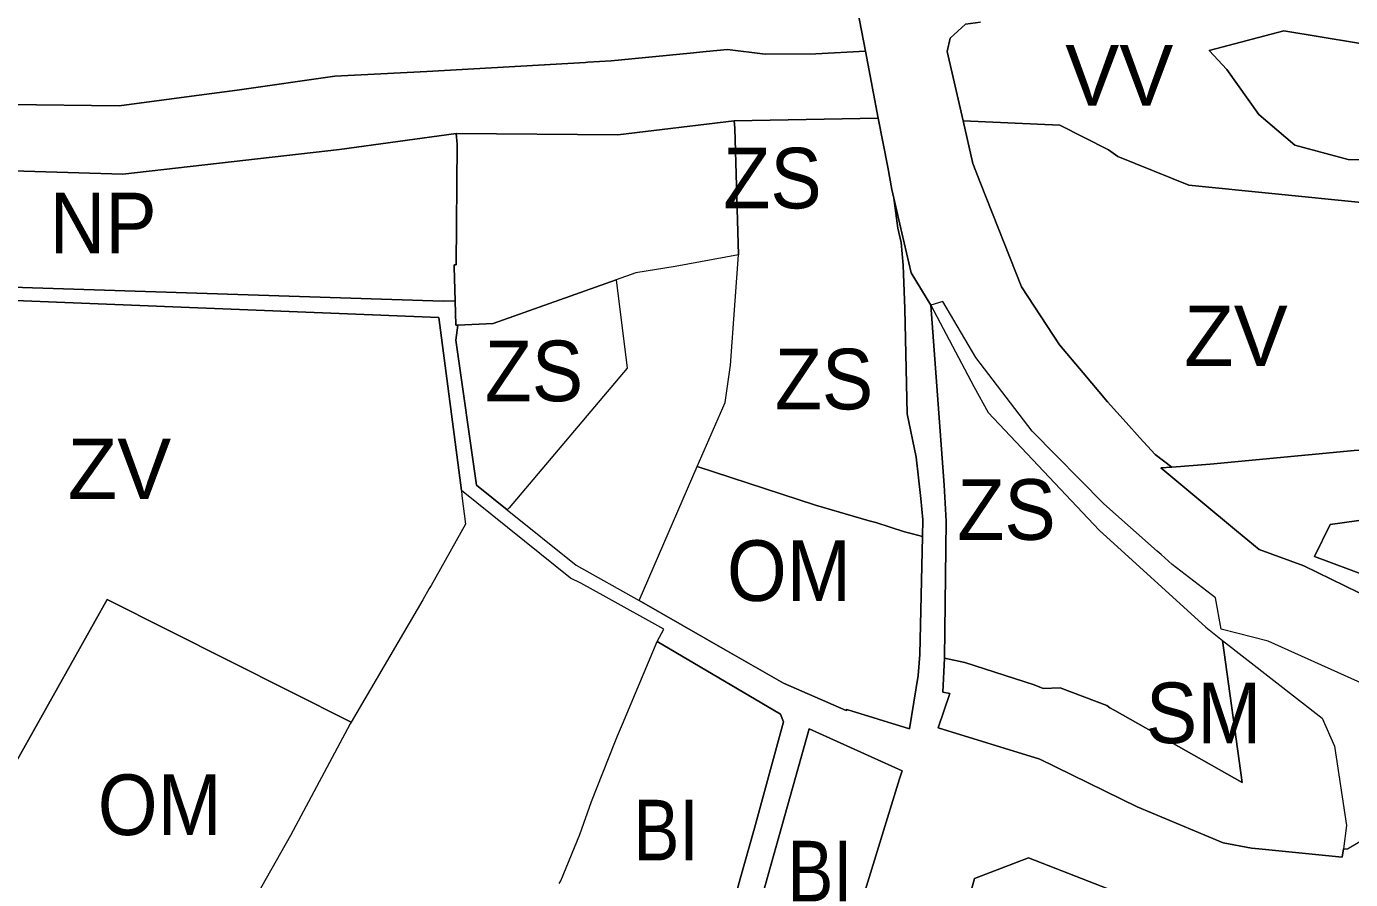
# Model space of a CAD drawing. Extents: x -650451 to -642268, y -1075216 to -1066610.
# Drawn here: x -646880.7 to -646618.6, y -1070571.6 to -1070402.8 of the extents above; entities that cross this region are included whole.
import ezdxf

# ---------------------------------------------------------------- set-up
doc = ezdxf.new("R2010")
doc.units = 0
doc.header["$LTSCALE"] = 4.8
for name, color, linetype, lineweight in [('12', 7, 'Continuous', 13), ('15', 7, 'Continuous', 13), ('18', 7, 'Continuous', 13), ('2', 7, 'Continuous', 13), ('24', 7, 'Continuous', 13), ('35', 7, 'Continuous', 13), ('40', 7, 'Continuous', 13), ('41', 7, 'Continuous', 13), ('45', 7, 'Continuous', 13), ('48', 7, 'Continuous', 13)]:
    doc.layers.add(name, color=color, linetype=linetype, lineweight=lineweight)
doc.layers.add('62', color=7, linetype='Continuous')

msp = doc.modelspace()

# ---------------------------------------------------------------- linework, layer by layer
at = {"layer": '12'}
msp.add_line((-646759.42, -1070516.37), (-646747.89, -1070489.87), dxfattribs=at)
for points in [[(-646747.89, -1070489.87), (-646724.49, -1070497.52), (-646713.84, -1070500.61), (-646712.54, -1070500.96), (-646706.85, -1070502.8), (-646705.28, -1070503.22), (-646703.29, -1070503.75)], [(-646703.29, -1070503.75), (-646703.86, -1070527.07), (-646704.14, -1070531.24), (-646705.91, -1070541.77), (-646718.31, -1070537.94), (-646718.42, -1070538.2), (-646730.85, -1070532.74), (-646742.34, -1070526.17), (-646759.42, -1070516.37)], [(-646886.721, -1070555.37), (-646864.73, -1070516.2), (-646816.42, -1070540.49)], [(-646816.42, -1070540.49), (-646816.6, -1070540.84), (-646828.45, -1070562.89), (-646838.05, -1070579.93), (-646838.95, -1070581.53), (-646841.16, -1070585.79), (-646844.76, -1070592.54), (-646849.72, -1070600.98), (-646848.99, -1070606.28)]]:
    msp.add_lwpolyline(points, dxfattribs=at)
at = {"layer": '15'}
for points in [[(-647078.27, -1070415.07), (-647069.27, -1070417.46), (-647052.28, -1070425.72), (-647038.62, -1070433.3), (-647029.96, -1070435.73), (-647027.03, -1070436.35), (-647016.13, -1070438.11), (-646988.78, -1070439.92), (-646959.4, -1070440.06), (-646947.43, -1070442.59), (-646932.98, -1070449.44), (-646907.55, -1070449.99), (-646885.55, -1070454.3), (-646798.18, -1070457.17), (-646795.84, -1070457.11)], [(-646703.29, -1070503.75), (-646703.21, -1070500.4), (-646703.65, -1070496.19), (-646704.56, -1070488), (-646706.36, -1070479.43), (-646706.82, -1070458.66), (-646707.16, -1070450.05), (-646707.5, -1070445.53), (-646708.18, -1070442.69), (-646708.99, -1070436.76), (-646707.41, -1070443.61)], [(-646707.41, -1070443.61), (-646705.58, -1070451.57), (-646701.65, -1070457.93)], [(-646794.59, -1070494.62), (-646799.06, -1070460.36), (-646886.28, -1070456.9)], [(-646795.84, -1070457.11), (-646795.71, -1070461.93), (-646795.32, -1070461.87)], [(-646701.65, -1070457.93), (-646699, -1070493.58), (-646698.6, -1070500.7), (-646698.96, -1070527.8)], [(-646795.32, -1070461.87), (-646795.68, -1070464.89), (-646791.61, -1070493.56), (-646785.5, -1070498.47)], [(-646653.92, -1070489.99), (-646646.34, -1070489.41), (-646617.87, -1070486.74), (-646616.63, -1070486.62), (-646574.42, -1070483.09), (-646557.82, -1070481.45)], [(-646603.97, -1070519.52), (-646604.16, -1070520.2), (-646617, -1070514.79), (-646627.81, -1070509.54), (-646636.68, -1070506.3), (-646641.13, -1070502.61), (-646648.22, -1070496.74), (-646656.15, -1070490.16), (-646653.92, -1070489.99)], [(-646581.44, -1070524.74), (-646579.29, -1070523.24), (-646567.38, -1070515.84), (-646559.04, -1070510.73), (-646549.24, -1070504.75), (-646541.27, -1070499.9), (-646545.92, -1070491.1), (-646565.07, -1070493.7), (-646579.97, -1070495.56), (-646594.23, -1070497.52), (-646609.79, -1070499.55), (-646622.61, -1070501.35), (-646625.72, -1070507.68), (-646604.47, -1070515.58), (-646603.64, -1070518.32), (-646603.97, -1070519.52)], [(-646755.84, -1070524.5), (-646754.52, -1070522.08), (-646765.96, -1070515.75), (-646770.95, -1070512.94), (-646773, -1070511.96), (-646794.59, -1070494.62)], [(-646785.5, -1070498.47), (-646771.9, -1070509.4), (-646759.42, -1070516.37)], [(-646759.42, -1070516.37), (-646742.34, -1070526.17), (-646730.85, -1070532.74), (-646718.42, -1070538.2), (-646718.31, -1070537.94), (-646705.91, -1070541.77), (-646704.14, -1070531.24), (-646703.86, -1070527.07), (-646703.29, -1070503.75)], [(-646745.6, -1070593.88), (-646745.2, -1070592.51), (-646742.18, -1070581.59), (-646739.38, -1070571.48), (-646736.58, -1070561.43), (-646733.77, -1070551.3), (-646730.8, -1070540.4), (-646731.41, -1070538.92), (-646755.84, -1070524.5)], [(-646698.96, -1070527.8), (-646699.26, -1070534.57), (-646697.89, -1070534.82), (-646700.2, -1070541.6), (-646680.06, -1070547.77), (-646660.82, -1070557.26), (-646643.76, -1070564.36), (-646638.2, -1070565.4), (-646636.72, -1070565.52), (-646620.22, -1070567.19), (-646619.99, -1070565.54)], [(-646619.99, -1070565.54), (-646619.15, -1070565.53), (-646611.41, -1070560.96), (-646590.2, -1070540.66)], [(-646628.69, -1070588.27), (-646655.95, -1070577.64), (-646682.29, -1070567.36), (-646692.98, -1070571.45), (-646701.87, -1070603.92)]]:
    msp.add_lwpolyline(points, dxfattribs=at)
msp.add_lwpolyline([(-646707.83, -1070551.72), (-646707.33, -1070550.1), (-646725.77, -1070541.79), (-646739.3, -1070589.96), (-646727.08, -1070592.05), (-646721.04, -1070593.08), (-646720.54, -1070591.1), (-646717.47, -1070580.82), (-646716.27, -1070576.81), (-646715.41, -1070576.95), (-646715.21, -1070575.51)], close=True, dxfattribs=at)
at = {"layer": '18'}
for points in [[(-646698.96, -1070527.8), (-646694.92, -1070528.66), (-646681.19, -1070533.11), (-646679.42, -1070533.79), (-646676.04, -1070533.65), (-646666.8, -1070537.15), (-646666.22, -1070537.67), (-646665.2, -1070538.19), (-646640, -1070552.43), (-646643.895, -1070524.284)], [(-646643.895, -1070524.284), (-646624.211, -1070539.711), (-646621.729, -1070545.248), (-646619.34, -1070560.95), (-646619.99, -1070565.54)], [(-646619.99, -1070565.54), (-646620.22, -1070567.19), (-646636.72, -1070565.52), (-646638.2, -1070565.4), (-646643.76, -1070564.36), (-646660.82, -1070557.26), (-646680.06, -1070547.77), (-646700.2, -1070541.6), (-646697.89, -1070534.82), (-646699.26, -1070534.57), (-646698.96, -1070527.8)]]:
    msp.add_lwpolyline(points, dxfattribs=at)
at = {"layer": '2'}
for points in [[(-646748.16, -1070349.26), (-646736.19, -1070352.15), (-646732.7, -1070352.75), (-646717.41, -1070392.98), (-646714.6, -1070407.67)], [(-646714.6, -1070407.67), (-646724.42, -1070408.21), (-646734.48, -1070408.27), (-646741.88, -1070407.34), (-646746.15, -1070407.76), (-646749.33, -1070408.07), (-646764.96, -1070409.6), (-646769.55, -1070409.87), (-646769.99, -1070409.89), (-646801.41, -1070411.72), (-646819.62, -1070412.61), (-646838.99, -1070415.41), (-646849.01, -1070416.7), (-646862.34, -1070418.49), (-646884.16, -1070418.2), (-646908.59, -1070417.04), (-646937.58, -1070416), (-646945.45, -1070415.18), (-646956.08, -1070412.71), (-646965.93, -1070410.19)], [(-646795.6, -1070423.94), (-646763.65, -1070424.25), (-646740.61, -1070421.49)], [(-646740.61, -1070421.49), (-646740.49, -1070422.89), (-646739.74, -1070447.98)], [(-646795.84, -1070457.11), (-646796.01, -1070450.42), (-646796.02, -1070449.94), (-646795.62, -1070449.93), (-646795.41, -1070426.07), (-646795.6, -1070423.94)], [(-646739.74, -1070447.98), (-646752.29, -1070450.28), (-646760.03, -1070451.56), (-646763.94, -1070452.95)], [(-646763.94, -1070452.95), (-646788.27, -1070461.56), (-646795.32, -1070461.87)], [(-646795.32, -1070461.87), (-646795.71, -1070461.93), (-646795.84, -1070457.11)], [(-646603.97, -1070519.52), (-646603.64, -1070518.32), (-646604.47, -1070515.58), (-646625.72, -1070507.68), (-646622.61, -1070501.35), (-646609.79, -1070499.55), (-646594.23, -1070497.52), (-646579.97, -1070495.56), (-646565.07, -1070493.7), (-646545.92, -1070491.1), (-646541.27, -1070499.9), (-646549.24, -1070504.75), (-646559.04, -1070510.73), (-646567.38, -1070515.84), (-646579.29, -1070523.24), (-646581.44, -1070524.74)], [(-646775.25, -1070572.39), (-646774.91, -1070571.88), (-646771.17, -1070562.7), (-646768.86, -1070556.21), (-646764.24, -1070544.5), (-646763.68, -1070543.15), (-646762.71, -1070540.85), (-646755.84, -1070524.5)], [(-646755.84, -1070524.5), (-646731.41, -1070538.92), (-646730.8, -1070540.4), (-646733.77, -1070551.3), (-646736.58, -1070561.43), (-646739.38, -1070571.48), (-646742.18, -1070581.59), (-646745.2, -1070592.51), (-646745.6, -1070593.88)]]:
    msp.add_lwpolyline(points, dxfattribs=at)
msp.add_lwpolyline([(-646707.83, -1070551.72), (-646715.21, -1070575.51), (-646715.41, -1070576.95), (-646716.27, -1070576.81), (-646717.47, -1070580.82), (-646720.54, -1070591.1), (-646721.04, -1070593.08), (-646727.08, -1070592.05), (-646739.3, -1070589.96), (-646725.77, -1070541.79), (-646707.33, -1070550.1)], close=True, dxfattribs=at)
at = {"layer": '24'}
for points in [[(-646714.6, -1070407.67), (-646717.41, -1070392.98), (-646732.7, -1070352.75), (-646736.19, -1070352.15), (-646748.16, -1070349.26)], [(-646691.85, -1070401.94), (-646694.78, -1070402.31), (-646697.8, -1070405.08), (-646698.43, -1070407.72), (-646695.27, -1070421.45)], [(-646708.99, -1070436.76), (-646709.38, -1070435.05), (-646710.2, -1070430.6), (-646712.06, -1070420.9), (-646714.6, -1070407.67)], [(-646695.27, -1070421.45), (-646693.33, -1070429.89), (-646691.8, -1070433.77), (-646683.68, -1070454.34), (-646676.2, -1070465.8), (-646671.52, -1070471.34), (-646666.66, -1070477.1), (-646662.98, -1070481.18), (-646660.28, -1070484.18), (-646657.26, -1070487.53), (-646653.92, -1070489.99)], [(-646701.65, -1070457.93), (-646705.58, -1070451.57), (-646707.41, -1070443.61), (-646708.99, -1070436.76)], [(-646681.6, -1070482.89), (-646692.74, -1070468.28), (-646699.26, -1070457.2), (-646701.65, -1070457.93)], [(-646656.09, -1070507.31), (-646656.83, -1070506.66), (-646667.42, -1070497.28), (-646681.6, -1070482.89)], [(-646653.92, -1070489.99), (-646656.15, -1070490.16), (-646648.22, -1070496.74), (-646641.13, -1070502.61), (-646636.68, -1070506.3), (-646627.81, -1070509.54), (-646617, -1070514.79), (-646604.16, -1070520.2), (-646603.97, -1070519.52)], [(-646645.31, -1070515.85), (-646653.87, -1070509.28), (-646656.09, -1070507.31)], [(-646590.2, -1070540.66), (-646599.81, -1070538.51), (-646611.88, -1070534.82), (-646634.85, -1070524.43), (-646644.2, -1070522.08), (-646645.31, -1070515.85)]]:
    msp.add_lwpolyline(points, dxfattribs=at)
at = {"layer": '35'}
msp.add_lwpolyline([(-646701.87, -1070603.92), (-646692.98, -1070571.45), (-646682.29, -1070567.36), (-646655.95, -1070577.64), (-646628.69, -1070588.27)], dxfattribs=at)
at = {"layer": '40'}
for points in [[(-646695.27, -1070421.45), (-646676.15, -1070422.34), (-646666.47, -1070427.23), (-646664.64, -1070428.52), (-646650.57, -1070434.16), (-646599.32, -1070439.31)], [(-646653.92, -1070489.99), (-646657.26, -1070487.53), (-646660.28, -1070484.18), (-646662.98, -1070481.18), (-646666.66, -1070477.1), (-646671.52, -1070471.34), (-646676.2, -1070465.8), (-646683.68, -1070454.34), (-646691.8, -1070433.77), (-646693.33, -1070429.89), (-646695.27, -1070421.45)], [(-646886.28, -1070456.9), (-646799.06, -1070460.36), (-646794.59, -1070494.62)], [(-646557.82, -1070481.45), (-646574.42, -1070483.09), (-646616.63, -1070486.62), (-646617.87, -1070486.74), (-646646.34, -1070489.41), (-646653.92, -1070489.99)], [(-646794.59, -1070494.62), (-646794.53, -1070495.7), (-646793.75, -1070501.26), (-646800.6, -1070513.43), (-646800.94, -1070514.04)], [(-646800.94, -1070514.04), (-646802.19, -1070516.26), (-646816.42, -1070540.49)], [(-646816.42, -1070540.49), (-646864.73, -1070516.2), (-646886.721, -1070555.37)]]:
    msp.add_lwpolyline(points, dxfattribs=at)
at = {"layer": '41'}
for points in [[(-646739.74, -1070447.98), (-646740.49, -1070422.89), (-646740.61, -1070421.49), (-646712.06, -1070420.9)], [(-646712.06, -1070420.9), (-646710.2, -1070430.6), (-646709.38, -1070435.05), (-646708.99, -1070436.76)], [(-646708.99, -1070436.76), (-646708.18, -1070442.69), (-646707.5, -1070445.53), (-646707.16, -1070450.05), (-646706.82, -1070458.66), (-646706.36, -1070479.43), (-646704.56, -1070488), (-646703.65, -1070496.19), (-646703.21, -1070500.4), (-646703.29, -1070503.75)], [(-646747.89, -1070489.87), (-646742.37, -1070477.2), (-646741.33, -1070469.79), (-646739.74, -1070447.98)], [(-646795.32, -1070461.87), (-646788.27, -1070461.56), (-646763.94, -1070452.95)], [(-646763.94, -1070452.95), (-646761.8, -1070470.4), (-646785.15, -1070498.05), (-646785.5, -1070498.47)], [(-646701.65, -1070457.93), (-646693.119, -1070474.009), (-646690.316, -1070479.212), (-646668.361, -1070502.459), (-646647.226, -1070521.673), (-646643.895, -1070524.284)], [(-646698.96, -1070527.8), (-646698.6, -1070500.7), (-646699, -1070493.58), (-646701.65, -1070457.93)], [(-646785.5, -1070498.47), (-646791.61, -1070493.56), (-646795.68, -1070464.89), (-646795.32, -1070461.87)], [(-646703.29, -1070503.75), (-646705.28, -1070503.22), (-646706.85, -1070502.8), (-646712.54, -1070500.96), (-646713.84, -1070500.61), (-646724.49, -1070497.52), (-646747.89, -1070489.87)], [(-646643.895, -1070524.284), (-646640, -1070552.43), (-646665.2, -1070538.19), (-646666.22, -1070537.67), (-646666.8, -1070537.15), (-646676.04, -1070533.65), (-646679.42, -1070533.79), (-646681.19, -1070533.11), (-646694.92, -1070528.66), (-646698.96, -1070527.8)]]:
    msp.add_lwpolyline(points, dxfattribs=at)
at = {"layer": '45'}
for points in [[(-646695.27, -1070421.45), (-646698.43, -1070407.72), (-646697.8, -1070405.08), (-646694.78, -1070402.31), (-646691.85, -1070401.94)], [(-646610.18, -1070407.22), (-646631.77, -1070403.63), (-646646.59, -1070407.56), (-646643.06, -1070411.32), (-646636.75, -1070420.2), (-646629.57, -1070426.28), (-646619.03, -1070429.13), (-646607.05, -1070429.15)], [(-646965.93, -1070410.19), (-646956.08, -1070412.71), (-646945.45, -1070415.18), (-646937.58, -1070416), (-646908.59, -1070417.04), (-646884.16, -1070418.2), (-646862.34, -1070418.49), (-646849.01, -1070416.7), (-646838.99, -1070415.41), (-646819.62, -1070412.61), (-646801.41, -1070411.72), (-646769.99, -1070409.89), (-646769.55, -1070409.87), (-646764.96, -1070409.6), (-646749.33, -1070408.07), (-646746.15, -1070407.76), (-646741.88, -1070407.34), (-646734.48, -1070408.27), (-646724.42, -1070408.21), (-646714.6, -1070407.67), (-646712.06, -1070420.9), (-646740.61, -1070421.49)], [(-646795.6, -1070423.94), (-646818.72, -1070427.14), (-646861.58, -1070431.99), (-646883.36, -1070431.36), (-646909.42, -1070432.29), (-646968.58, -1070423.58), (-646977.58, -1070419.35)], [(-646740.61, -1070421.49), (-646763.65, -1070424.25), (-646795.6, -1070423.94)], [(-646599.32, -1070439.31), (-646650.57, -1070434.16), (-646664.64, -1070428.52), (-646666.47, -1070427.23), (-646676.15, -1070422.34), (-646695.27, -1070421.45)]]:
    msp.add_lwpolyline(points, dxfattribs=at)
at = {"layer": '48'}
for points in [[(-646607.05, -1070429.15), (-646619.03, -1070429.13), (-646629.57, -1070426.28), (-646636.75, -1070420.2), (-646643.06, -1070411.32), (-646646.59, -1070407.56), (-646631.77, -1070403.63), (-646610.18, -1070407.22)], [(-646795.84, -1070457.11), (-646798.18, -1070457.17), (-646885.55, -1070454.3), (-646907.55, -1070449.99), (-646932.98, -1070449.44), (-646947.43, -1070442.59), (-646959.4, -1070440.06), (-646988.78, -1070439.92), (-647016.13, -1070438.11), (-647027.03, -1070436.35), (-647029.96, -1070435.73), (-647038.62, -1070433.3), (-647052.28, -1070425.72), (-647069.27, -1070417.46), (-647078.27, -1070415.07)], [(-646968.58, -1070423.58), (-646909.42, -1070432.29), (-646883.36, -1070431.36), (-646861.58, -1070431.99), (-646818.72, -1070427.14), (-646795.6, -1070423.94)], [(-646795.6, -1070423.94), (-646795.41, -1070426.07), (-646795.62, -1070449.93), (-646796.02, -1070449.94), (-646796.01, -1070450.42), (-646795.84, -1070457.11)]]:
    msp.add_lwpolyline(points, dxfattribs=at)

# ---------------------------------------------------------------- texts
at = {"layer": '62'}
for s, p in [('VV', (-646675.052, -1070418.432)), ('ZV', (-646651.503, -1070470.015)), ('ZV', (-646872.535, -1070496.338))]:
    msp.add_text(s, height=12, dxfattribs=at).set_placement(p)
for s, width, p in [('ZS', 0.95, (-646742.741, -1070438.793)), ('NP', 0.95, (-646876.094, -1070447.69)), ('ZS', 0.95, (-646789.961, -1070476.957)), ('ZS', 0.95, (-646732.532, -1070478.57)), ('ZS', 0.95, (-646696.413, -1070504.39)), ('OM', 0.95, (-646742.025, -1070516.489)), ('SM', 0.95, (-646659.092, -1070544.639)), ('OM', 0.95, (-646866.575, -1070562.824)), ('BI', 0.85, (-646760.521, -1070567.835)), ('BI', 0.85, (-646730.047, -1070575.961))]:
    msp.add_text(s, height=12, dxfattribs=dict(at, width=width)).set_placement(p)

doc.saveas('drawing.dxf')
